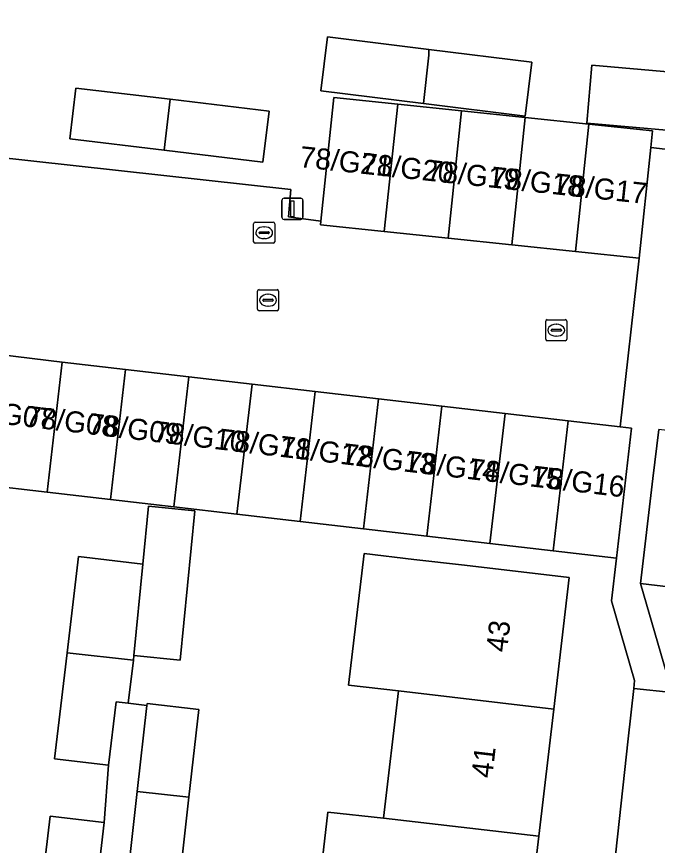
# Model space of a CAD drawing. Extents: x 162026 to 163502, y 387295 to 388169.
# Drawn here: x 162781.42 to 162811.83, y 388029.67 to 388068.97 of the extents above; entities that cross this region are included whole.
import ezdxf

# ---------------------------------------------------------------- set-up
doc = ezdxf.new("R2010")
doc.units = 0
for name, color, linetype in [('IMGEO_Erf', 7, 'Continuous'), ('IMGEO_Kolk', 7, 'Continuous'), ('IMGEO_Lichtmast', 7, 'Continuous'), ('IMGEO_Pand', 7, 'Continuous'), ('IMGEO_Pand_nummerreeks', 7, 'Continuous'), ('IMGEO_Rijbaan_lokaal_open', 7, 'Continuous'), ('IMGEO_Rioolput', 7, 'Continuous'), ('IMGEO_Voetpad_open', 7, 'Continuous')]:
    doc.layers.add(name, color=color, linetype=linetype)

msp = doc.modelspace()

# ---------------------------------------------------------------- linework, layer by layer
at = {"layer": 'IMGEO_Erf'}
for points in [[(162765.719, 388084.894), (162765.269, 388078.182), (162763.721, 388064.158), (162794.43, 388060.767), (162794.317, 388059.477), (162795.864, 388059.267), (162796.482, 388065.144), (162799.505, 388064.826), (162802.529, 388064.507), (162805.552, 388064.189), (162808.576, 388063.87), (162811.599, 388063.552), (162811.516, 388062.767), (162854.167, 388057.763), (162854.434, 388060.199), (162859.057, 388059.694), (162859.295, 388069.939), (162859.411, 388074.938)], [(162806.663, 388000), (162810.44, 388034.725), (162810.7, 388037.113), (162810.74, 388037.484), (162809.647, 388041.27), (162809.881, 388043.282), (162806.881, 388043.631), (162803.88, 388043.98), (162800.88, 388044.329), (162797.879, 388044.678), (162794.878, 388045.027), (162791.878, 388045.376), (162788.877, 388045.725), (162785.877, 388046.074), (162782.876, 388046.423), (162779.876, 388046.772), (162776.875, 388047.122), (162773.874, 388047.471), (162767.69, 388048.19), (162767.709, 388048.351), (162761.692, 388049.037), (162756.568, 388000)], [(162782.502, 388026.663), (162783.016, 388031.049), (162785.579, 388030.748), (162785.787, 388033.47), (162783.225, 388033.775), (162783.823, 388038.797), (162784.367, 388043.368), (162787.409, 388043.005), (162787.675, 388045.749), (162789.877, 388045.536), (162789.191, 388038.46), (162786.989, 388038.673), (162786.968, 388038.453), (162786.725, 388036.413), (162787.609, 388036.308), (162787.619, 388036.395), (162790.072, 388036.119), (162789.603, 388031.948), (162788.931, 388025.976)], [(162795.489, 388025.207), (162796.197, 388031.245), (162798.832, 388030.955), (162799.54, 388036.993), (162797.177, 388037.268), (162797.909, 388043.509), (162800.271, 388043.232), (162802.675, 388042.95), (162807.64, 388042.368), (162806.91, 388036.136), (162806.202, 388030.1), (162805.495, 388024.064)]]:
    msp.add_lwpolyline(points, dxfattribs=at)
for points in [[(162800.988, 388067.416), (162805.867, 388066.816), (162805.553, 388064.259), (162800.732, 388064.852), (162795.858, 388065.451), (162796.172, 388068.008)], [(162813.695, 388063.463), (162808.481, 388063.913), (162808.719, 388066.668), (162813.932, 388066.219)], [(162788.715, 388065.053), (162793.402, 388064.494), (162793.114, 388062.077), (162788.431, 388062.635), (162783.947, 388063.17), (162784.235, 388065.587)], [(162835.393, 388039.174), (162829.339, 388039.9), (162823.286, 388040.626), (162817.232, 388041.351), (162811.03, 388042.095), (162812.526, 388036.914), (162827.136, 388035.325), (162840.54, 388033.867), (162847.313, 388033.131), (162847.635, 388036.079), (162847.811, 388037.685), (162841.447, 388038.448)]]:
    msp.add_lwpolyline(points, close=True, dxfattribs=at)
at = {"layer": 'IMGEO_Kolk'}
for p, q in [((162792.853, 388055.097), (162792.853, 388055.949)), ((162792.928, 388056.023), (162793.78, 388056.023)), ((162793.341, 388055.803), (162793.366, 388055.803)), ((162793.854, 388055.949), (162793.854, 388055.097)), ((162793.112, 388055.517), (162793.112, 388055.529)), ((162793.55, 388055.48), (162793.152, 388055.48)), ((162793.155, 388055.566), (162793.553, 388055.566)), ((162793.596, 388055.529), (162793.596, 388055.517)), ((162793.78, 388055.023), (162792.928, 388055.023)), ((162793.364, 388055.243), (162793.339, 388055.243)), ((162806.527, 388053.674), (162806.527, 388054.526)), ((162806.602, 388054.6), (162807.454, 388054.6)), ((162807.528, 388054.526), (162807.528, 388053.674)), ((162806.786, 388054.094), (162806.786, 388054.106)), ((162806.829, 388054.143), (162807.227, 388054.143)), ((162807.015, 388054.38), (162807.04, 388054.38)), ((162807.27, 388054.106), (162807.27, 388054.094)), ((162807.224, 388054.057), (162806.826, 388054.057)), ((162807.038, 388053.82), (162807.013, 388053.82)), ((162807.454, 388053.6), (162806.602, 388053.6))]:
    msp.add_line(p, q, dxfattribs=at)
for points in [[(162792.853, 388055.097), (162792.853, 388055.949)], [(162792.928, 388056.023), (162793.78, 388056.023)], [(162793.854, 388055.949), (162793.854, 388055.097)], [(162793.78, 388055.023), (162792.928, 388055.023)], [(162806.527, 388053.674), (162806.527, 388054.526)], [(162806.602, 388054.6), (162807.454, 388054.6)], [(162807.528, 388054.526), (162807.528, 388053.674)], [(162807.454, 388053.6), (162806.602, 388053.6)]]:
    msp.add_lwpolyline(points, dxfattribs=at)
for centre, radius, start, end in [((162792.93, 388055.947), 0.0765, 91.552, 178.448), ((162792.93, 388055.947), 0.0765, 91.552, 178.448), ((162793.778, 388055.947), 0.0765, 1.552, 88.448), ((162793.778, 388055.947), 0.0765, 1.552, 88.448), ((162793.152, 388055.526), 0.0403, 85.8775, 175.7526), ((162793.149, 388055.516), 0.0366, 178.938, 274.7102), ((162793.553, 388055.523), 0.043, 264.8664, 352.4533), ((162793.557, 388055.528), 0.0386, 1.7309, 96.639), ((162792.93, 388055.099), 0.0765, 181.552, 268.448), ((162792.93, 388055.099), 0.0765, 181.552, 268.448), ((162793.778, 388055.099), 0.0765, 271.552, 358.448), ((162793.778, 388055.099), 0.0765, 271.552, 358.448), ((162806.604, 388054.524), 0.0765, 91.552, 178.448), ((162806.604, 388054.524), 0.0765, 91.552, 178.448), ((162807.452, 388054.524), 0.0765, 1.552, 88.448), ((162807.452, 388054.524), 0.0765, 1.552, 88.448), ((162806.826, 388054.103), 0.0403, 85.8775, 175.7526), ((162807.231, 388054.105), 0.0386, 1.7309, 96.639), ((162806.823, 388054.093), 0.0366, 178.938, 274.7102), ((162807.227, 388054.1), 0.043, 264.8664, 352.4533), ((162806.604, 388053.676), 0.0765, 181.552, 268.448), ((162806.604, 388053.676), 0.0765, 181.552, 268.448), ((162807.452, 388053.676), 0.0765, 271.552, 358.448), ((162807.452, 388053.676), 0.0765, 271.552, 358.448)]:
    msp.add_arc(centre, radius, start, end, dxfattribs=at)
for centre, major_axis, ratio, start_param, end_param in [((162793.34, 388055.523), (-0.387, 0.002), 0.722429, 4.712389, 7.853982), ((162793.365, 388055.523), (-0.39, 0.002), 0.717154, 1.570796, 4.712389), ((162807.014, 388054.1), (-0.387, 0.002), 0.722429, 4.712389, 7.853982), ((162807.039, 388054.1), (-0.39, 0.002), 0.717154, 1.570796, 4.712389)]:
    msp.add_ellipse(centre, major_axis=major_axis, ratio=ratio, start_param=start_param, end_param=end_param, dxfattribs=at)
at = {"layer": 'IMGEO_Lichtmast'}
for p, q in [((162794.015, 388059.458), (162794.015, 388060.258)), ((162794.015, 388060.258), (162794.015, 388059.458)), ((162794.115, 388060.358), (162794.905, 388060.358)), ((162794.905, 388060.358), (162794.115, 388060.358)), ((162795.005, 388060.258), (162795.005, 388059.458)), ((162795.005, 388059.458), (162795.005, 388060.258)), ((162794.905, 388059.358), (162794.115, 388059.358)), ((162794.115, 388059.358), (162794.905, 388059.358))]:
    msp.add_line(p, q, dxfattribs=at)
msp.add_lwpolyline([(162794.435, 388060.233), (162794.585, 388060.233), (162794.585, 388059.483), (162794.435, 388059.483), (162794.435, 388060.233)], dxfattribs=at)
for centre, start, end in [((162794.115, 388060.258), 90, 180), ((162794.115, 388060.258), 90, 180), ((162794.905, 388060.258), 0, 90), ((162794.905, 388060.258), 360, 90), ((162794.115, 388059.458), 180, 270), ((162794.115, 388059.458), 180, 270), ((162794.905, 388059.458), 270, 0), ((162794.905, 388059.458), 270, 0)]:
    msp.add_arc(centre, 0.1, start, end, dxfattribs=at)
at = {"layer": 'IMGEO_Pand'}
for points in [[(162800.981, 388067.139), (162800.988, 388067.416), (162796.172, 388068.008), (162795.858, 388065.451), (162800.732, 388064.852)], [(162800.732, 388064.852), (162805.553, 388064.259), (162805.867, 388066.816), (162800.988, 388067.416), (162800.981, 388067.139)], [(162808.719, 388066.668), (162808.481, 388063.913), (162813.695, 388063.463), (162813.932, 388066.219)], [(162788.715, 388065.053), (162784.235, 388065.587), (162783.947, 388063.17), (162788.431, 388062.635)], [(162795.847, 388059.104), (162798.869, 388058.786), (162799.505, 388064.826), (162796.482, 388065.144), (162795.864, 388059.267)], [(162788.431, 388062.635), (162793.114, 388062.077), (162793.402, 388064.494), (162788.715, 388065.053)], [(162801.893, 388058.468), (162802.529, 388064.507), (162799.505, 388064.826), (162798.869, 388058.786)], [(162804.916, 388058.15), (162805.552, 388064.189), (162802.529, 388064.507), (162801.893, 388058.468)], [(162807.94, 388057.831), (162808.576, 388063.87), (162805.552, 388064.189), (162804.916, 388058.15)], [(162811.516, 388062.767), (162811.599, 388063.552), (162808.576, 388063.87), (162807.94, 388057.831), (162810.964, 388057.513)], [(162779.876, 388046.772), (162782.876, 388046.423), (162783.594, 388052.592), (162780.593, 388052.941)], [(162785.877, 388046.074), (162786.594, 388052.243), (162783.594, 388052.592), (162782.876, 388046.423)], [(162788.877, 388045.725), (162789.595, 388051.894), (162786.594, 388052.243), (162785.877, 388046.074)], [(162792.595, 388051.544), (162789.595, 388051.894), (162788.877, 388045.725), (162791.878, 388045.376)], [(162794.878, 388045.027), (162795.596, 388051.195), (162792.595, 388051.544), (162791.878, 388045.376)], [(162797.879, 388044.678), (162798.597, 388050.846), (162795.596, 388051.195), (162794.878, 388045.027)], [(162800.88, 388044.329), (162801.597, 388050.497), (162798.597, 388050.846), (162797.879, 388044.678)], [(162803.88, 388043.98), (162804.598, 388050.148), (162801.597, 388050.497), (162800.88, 388044.329)], [(162803.88, 388043.98), (162806.881, 388043.631), (162807.598, 388049.799), (162804.598, 388050.148)], [(162806.881, 388043.631), (162809.881, 388043.282), (162810.599, 388049.45), (162810.064, 388049.512), (162807.598, 388049.799)], [(162811.616, 388047.061), (162811.03, 388042.095), (162817.232, 388041.351), (162818.092, 388048.647), (162811.895, 388049.387)], [(162789.877, 388045.536), (162787.675, 388045.749), (162787.409, 388043.005), (162786.989, 388038.673), (162789.191, 388038.46)], [(162807.64, 388042.368), (162802.675, 388042.95), (162800.271, 388043.232), (162797.909, 388043.509), (162797.177, 388037.268), (162799.54, 388036.993), (162806.91, 388036.136)], [(162787.409, 388043.005), (162784.367, 388043.368), (162783.823, 388038.797), (162786.968, 388038.453), (162786.989, 388038.673)], [(162786.725, 388036.413), (162786.968, 388038.453), (162783.823, 388038.797), (162783.225, 388033.775), (162785.787, 388033.47), (162786.146, 388036.482)], [(162806.202, 388030.1), (162806.91, 388036.136), (162799.54, 388036.993), (162798.832, 388030.955)], [(162787.609, 388036.308), (162787.15, 388032.223), (162789.603, 388031.948), (162790.072, 388036.119), (162787.619, 388036.395)], [(162789.603, 388031.948), (162787.15, 388032.223), (162786.479, 388026.26), (162788.931, 388025.976)], [(162785.066, 388026.383), (162785.579, 388030.748), (162783.016, 388031.049), (162782.502, 388026.663)], [(162796.197, 388031.245), (162795.489, 388025.207), (162798.124, 388024.915), (162805.495, 388024.064), (162806.202, 388030.1), (162798.832, 388030.955)]]:
    msp.add_lwpolyline(points, close=True, dxfattribs=at)
at = {"layer": 'IMGEO_Rijbaan_lokaal_open'}
msp.add_lwpolyline([(162780.593, 388052.941), (162783.594, 388052.592), (162786.594, 388052.243), (162789.595, 388051.894), (162792.595, 388051.544), (162795.596, 388051.195), (162798.597, 388050.846), (162801.597, 388050.497), (162804.598, 388050.148), (162807.598, 388049.799), (162810.064, 388049.512), (162810.964, 388057.513), (162807.94, 388057.831), (162804.916, 388058.15), (162801.893, 388058.468), (162798.869, 388058.786), (162795.847, 388059.104), (162795.864, 388059.267), (162794.317, 388059.477), (162794.43, 388060.767), (162763.721, 388064.158)], dxfattribs=at)
at = {"layer": 'IMGEO_Rioolput'}
for p, q in [((162792.745, 388059.223), (162793.597, 388059.223)), ((162792.67, 388058.297), (162792.67, 388059.149)), ((162793.158, 388059.003), (162793.183, 388059.003)), ((162793.671, 388059.149), (162793.671, 388058.297)), ((162792.929, 388058.717), (162792.929, 388058.729)), ((162793.367, 388058.68), (162792.969, 388058.68)), ((162792.972, 388058.766), (162793.37, 388058.766)), ((162793.181, 388058.443), (162793.156, 388058.443)), ((162793.413, 388058.729), (162793.413, 388058.717)), ((162793.597, 388058.223), (162792.745, 388058.223))]:
    msp.add_line(p, q, dxfattribs=at)
for points in [[(162792.745, 388059.223), (162793.597, 388059.223)], [(162792.67, 388058.297), (162792.67, 388059.149)], [(162793.671, 388059.149), (162793.671, 388058.297)], [(162793.597, 388058.223), (162792.745, 388058.223)]]:
    msp.add_lwpolyline(points, dxfattribs=at)
for centre, radius, start, end in [((162792.747, 388059.147), 0.0765, 91.552, 178.448), ((162792.747, 388059.147), 0.0765, 91.552, 178.448), ((162793.595, 388059.147), 0.0765, 1.552, 88.448), ((162793.595, 388059.147), 0.0765, 1.552, 88.448), ((162792.969, 388058.726), 0.0403, 85.8775, 175.7526), ((162792.966, 388058.716), 0.0366, 178.938, 274.7102), ((162793.37, 388058.723), 0.043, 264.8664, 352.4533), ((162793.374, 388058.728), 0.0386, 1.7309, 96.639), ((162792.747, 388058.299), 0.0765, 181.552, 268.448), ((162792.747, 388058.299), 0.0765, 181.552, 268.448), ((162793.595, 388058.299), 0.0765, 271.552, 358.448), ((162793.595, 388058.299), 0.0765, 271.552, 358.448)]:
    msp.add_arc(centre, radius, start, end, dxfattribs=at)
for centre, major_axis, ratio, start_param, end_param in [((162793.157, 388058.723), (-0.387, 0.002), 0.722429, 4.712389, 7.853982), ((162793.182, 388058.723), (-0.39, 0.002), 0.717154, 1.570796, 4.712389)]:
    msp.add_ellipse(centre, major_axis=major_axis, ratio=ratio, start_param=start_param, end_param=end_param, dxfattribs=at)
at = {"layer": 'IMGEO_Voetpad_open'}
for points in [[(162854.167, 388057.763), (162811.516, 388062.767), (162810.964, 388057.513), (162810.064, 388049.512), (162810.599, 388049.45), (162809.881, 388043.282), (162809.647, 388041.27), (162810.74, 388037.484), (162810.7, 388037.113), (162812.526, 388036.914), (162811.03, 388042.095), (162811.616, 388047.061), (162811.895, 388049.387)], [(162827.136, 388035.325), (162812.526, 388036.914), (162810.7, 388037.113), (162810.44, 388034.725), (162806.663, 388000), (162805.949, 387993.437), (162805.775, 387991.698), (162805.547, 387989.555), (162805.326, 387987.484), (162805.272, 387986.976), (162805.118, 387981.588), (162806.611, 387981.421), (162818.528, 387980.145), (162822.685, 387979.729), (162822.902, 387981.277), (162816.08, 387981.89)]]:
    msp.add_lwpolyline(points, dxfattribs=at)
msp.add_lwpolyline([(162785.799, 388020.213), (162786.479, 388026.26), (162787.15, 388032.223), (162787.609, 388036.308), (162786.725, 388036.413), (162786.146, 388036.482), (162785.787, 388033.47), (162785.579, 388030.748), (162785.066, 388026.383), (162784.493, 388021.495), (162784.213, 388019.103), (162783.644, 388014.256), (162783.06, 388009.283), (162781.595, 387995.935), (162782.861, 387995.796), (162783.322, 387999.99), (162783.706, 388003.648), (162784.14, 388008.066), (162784.533, 388012.055), (162784.879, 388012.021), (162785.323, 388015.973)], close=True, dxfattribs=at)

# ---------------------------------------------------------------- texts
at = {"layer": 'IMGEO_Pand_nummerreeks'}
for s, rotation, p in [('78/G21', 353.9065, (162794.817, 388061.84)), ('78/G20', 353.9065, (162797.738, 388061.528)), ('78/G19', 353.9065, (162800.851, 388061.196)), ('78/G18', 353.9065, (162803.885, 388060.872)), ('78/G17', 353.9037, (162806.911, 388060.549)), ('78/G07', 353.2505, (162778.791, 388049.889)), ('78/G08', 353.2505, (162781.791, 388049.534)), ('78/G09', 353.2505, (162784.781, 388049.18)), ('78/G10', 353.2505, (162787.874, 388048.814)), ('78/G11', 353.2505, (162790.977, 388048.447)), ('78/G12', 353.2505, (162793.857, 388048.106)), ('78/G13', 353.2505, (162796.86, 388047.75)), ('78/G14', 353.2505, (162799.856, 388047.396)), ('78/G15', 353.2505, (162802.852, 388047.041)), ('78/G16', 353.2505, (162805.848, 388046.687)), ('43', 83.3138, (162804.685, 388038.799)), ('41', 83.3137, (162803.985, 388032.828))]:
    msp.add_text(s, height=1, rotation=rotation, dxfattribs=at).set_placement(p)

doc.saveas('drawing.dxf')
